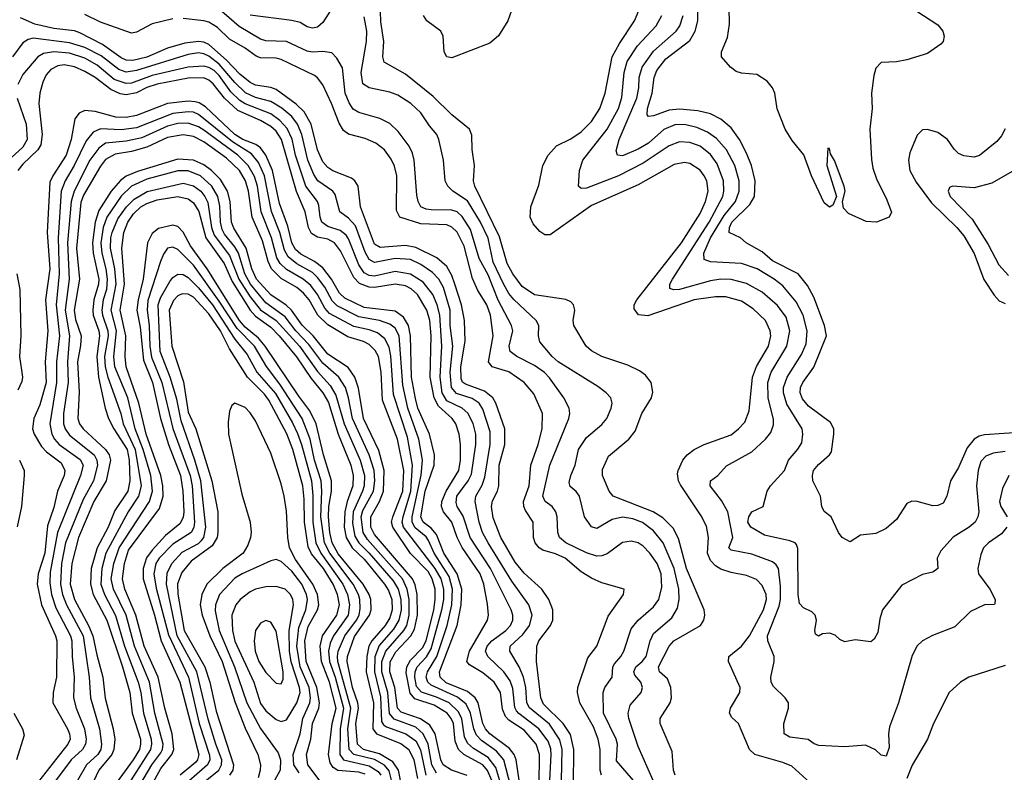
# Model space of a CAD drawing. Header units: inches. Extents: x 990535 to 1117859, y 769386 to 892122.
# Tile 343 of 656: x 1072178 to 1075987, y 793021 to 795934. Entities that reach past the tile are written whole.
import ezdxf

# ---------------------------------------------------------------- set-up
doc = ezdxf.new("R2010")
doc.units = ezdxf.units.IN
doc.header["$MEASUREMENT"] = 0
doc.layers.add('B0779', color=7, linetype='Continuous')

msp = doc.modelspace()

# ---------------------------------------------------------------- linework, layer by layer
at = {"layer": 'B0779', "color": 5}
for points, elevation in [([(1073392.2, 795987.8), (1073350, 795922.7), (1073330, 795905.1), (1073310, 795901.4), (1073290, 795906.7), (1073262.7, 795922.7), (1073231.1, 795931.1), (1073070, 795951.4)], 2840), ([(1072770, 795937.5), (1072690, 795917.2), (1072630, 795885.2), (1072610, 795881.3), (1072490, 795924), (1072430, 795954.3)], 2880), ([(1074569.6, 792970), (1074486.1, 793066.1), (1074489.9, 793130), (1074485.2, 793150), (1074435.9, 793250), (1074435.3, 793330), (1074441.6, 793350), (1074469.9, 793390), (1074473, 793430), (1074478.4, 793441.6), (1074504, 793470), (1074515.4, 793490), (1074543.3, 793576.7), (1074569.9, 793610), (1074630, 793661.8), (1074649.9, 793690.1), (1074662.3, 793737.7), (1074659.9, 793790), (1074643.8, 793830), (1074616, 793870), (1074590, 793896.6), (1074570, 793909.9), (1074543.5, 793916.5), (1074510, 793910.6), (1074450, 793867.1), (1074430, 793858.8), (1074410, 793858.1), (1074370, 793870.3), (1074290, 793910), (1074266.3, 793930), (1074259.1, 793950), (1074257.4, 794010), (1074252.2, 794030), (1074237.5, 794050), (1074210.6, 794070), (1074202, 794090), (1074228.7, 794210), (1074301.9, 794390), (1074306.1, 794410), (1074304.1, 794430), (1074283.2, 794470), (1074228, 794548), (1074208.5, 794568.5), (1074170, 794595.9), (1074101, 794630), (1074075.7, 794650), (1074071.9, 794670), (1074085, 794730), (1074079.9, 794750), (1074028.7, 794848.7), (1073990, 794946.3), (1073955.4, 795010), (1073921.5, 795121.5), (1073890, 795171.9), (1073870, 795189.9), (1073850, 795196.3), (1073770, 795197.9), (1073750, 795200.5), (1073729.9, 795210), (1073719.1, 795230), (1073714.8, 795254.8), (1073704.4, 795390), (1073697.5, 795417.5), (1073684.5, 795444.5), (1073641.7, 795501.7), (1073610, 795531.6), (1073571.4, 795551.4), (1073490, 795574.9), (1073468.1, 795588.1), (1073451.8, 795611.8), (1073437.4, 795650), (1073427.1, 795747.1), (1073404.7, 795784.7), (1073385.1, 795805.1), (1073351.1, 795811.1), (1073310, 795808.1), (1073290, 795811.6), (1073210, 795849.5), (1073130, 795851.9), (1073110, 795859), (1073026.9, 795906.9), (1072950, 795974.6)], 2860), ([(1074628.4, 792990), (1074570, 793121.7), (1074534.3, 793230), (1074531.4, 793250), (1074539.2, 793280.8), (1074581.8, 793330), (1074587.8, 793350), (1074581.4, 793370), (1074557.4, 793397.4), (1074553.7, 793410), (1074561.2, 793430), (1074586, 793450), (1074601.1, 793470), (1074616.4, 793530), (1074630, 793558.8), (1074700.3, 793619.7), (1074723.2, 793656.8), (1074728.8, 793690), (1074727.8, 793730), (1074710, 793809.8), (1074667.7, 793910), (1074630, 793955.6), (1074587.8, 793987.8), (1074550, 794002.5), (1074510, 794009.2), (1074470, 793999.2), (1074410, 793964.6), (1074390, 793970.9), (1074363.4, 794010), (1074343.4, 794090), (1074330, 794108.2), (1074307.3, 794127.3), (1074303.4, 794143.4), (1074309.4, 794170), (1074327, 794210), (1074339.2, 794270), (1074370, 794317.7), (1074430, 794367.2), (1074449.1, 794390), (1074466.5, 794430), (1074469.8, 794450), (1074464.2, 794470), (1074447.2, 794490), (1074414.5, 794514.5), (1074260.5, 794610), (1074237.6, 794630), (1074190, 794687.1), (1074185.2, 794710), (1074186.8, 794750), (1074176.1, 794770), (1074090, 794850.7), (1074070, 794874.5), (1074050, 794911.4), (1074010, 794995.9), (1073990, 795088.9), (1073960.4, 795150), (1073910, 795232.8), (1073854, 795270), (1073833.8, 795290), (1073823.6, 795310), (1073816.8, 795390), (1073799.8, 795470), (1073792.2, 795490), (1073763.3, 795523.3), (1073730, 795573.8), (1073691.5, 795610), (1073641.3, 795641.3), (1073610, 795653.9), (1073529.5, 795669.5), (1073505.8, 795685.8), (1073498.8, 795730), (1073519.1, 795850), (1073520.9, 795890), (1073510, 795945)], 2840), ([(1074714.2, 793010), (1074707.6, 793030), (1074702, 793102), (1074655.8, 793210), (1074655, 793230), (1074693.8, 793290), (1074699.1, 793310), (1074697.1, 793350), (1074683.8, 793383.8), (1074653, 793410), (1074649.5, 793430), (1074690.5, 793509.5), (1074708.8, 793530), (1074811.4, 793590), (1074824.9, 793610), (1074828.5, 793630), (1074825.4, 793650), (1074757.9, 793810), (1074726.6, 793926.6), (1074705.6, 793965.6), (1074666.3, 794006.3), (1074628.2, 794030), (1074473.5, 794090), (1074458, 794110), (1074432.2, 794170), (1074433, 794193), (1074455.6, 794244.4), (1074534, 794310), (1074558.5, 794341.5), (1074585, 794410), (1074621.5, 794470), (1074627.1, 794492.9), (1074620.9, 794530), (1074598.5, 794558.5), (1074575.5, 794575.5), (1074530, 794597.1), (1074430, 794630.4), (1074390, 794652.8), (1074369.9, 794669.9), (1074321, 794750), (1074318.4, 794770), (1074325, 794810), (1074320.8, 794830), (1074310, 794841.4), (1074290, 794851.2), (1074170, 794868.7), (1074121.8, 794901.8), (1074085.4, 794950), (1074063.9, 794990), (1074033.6, 795093.6), (1073938.7, 795290), (1073933.7, 795310), (1073937.8, 795370), (1073928.6, 795431.4), (1073926.9, 795486.9), (1073918.4, 795510), (1073850, 795565.6), (1073777.1, 795637.1), (1073670, 795722.8), (1073588.3, 795770), (1073582.6, 795790), (1073586.5, 795850), (1073574.3, 795925.7), (1073573.5, 795966.5)], 2820), ([(1074080.8, 795970), (1074066, 795930), (1074030, 795871.4), (1073996.9, 795843.1), (1073850, 795785.9), (1073830.6, 795790.6), (1073819.8, 795810), (1073816.5, 795870), (1073807.6, 795890), (1073752.9, 795930), (1073740.2, 795950)], 2780), ([(1075250, 792968.5), (1075164.7, 793044.7), (1075130, 793059.9), (1075022.2, 793090), (1075001.5, 793110), (1074958.2, 793210), (1074933.4, 793233.4), (1074923.7, 793250), (1074927.5, 793270), (1074964, 793330), (1074965.6, 793350), (1074919.9, 793450), (1074921.3, 793470), (1074970, 793509.2), (1075001.7, 793550), (1075055.2, 793650), (1075066.8, 793690), (1075065, 793710), (1075050, 793745), (1075027.7, 793767.7), (1074990, 793783.1), (1074930, 793794.8), (1074890, 793808), (1074870, 793820.5), (1074850, 793841.3), (1074838.9, 793870), (1074842.1, 793930), (1074834.4, 793974.4), (1074813.9, 794013.9), (1074734.5, 794134.5), (1074726.6, 794150), (1074723, 794177), (1074724.8, 794190), (1074743.6, 794230), (1074760.6, 794250), (1074787.4, 794270), (1074826, 794290), (1074930, 794327.8), (1074958.6, 794350), (1074983, 794377), (1075000.3, 794419.7), (1075013.3, 794550), (1075028.2, 794591.8), (1075074.2, 794670), (1075083.7, 794710), (1075081.7, 794730), (1075062.5, 794770), (1075015.2, 794815.2), (1074970, 794844.3), (1074910, 794861.5), (1074870, 794862), (1074786.5, 794850), (1074608.4, 794788.4), (1074571.7, 794791.7), (1074555.4, 794815.4), (1074555.3, 794830), (1074565.9, 794850), (1074738.5, 795070), (1074810, 795183.8), (1074831.2, 795230), (1074841.3, 795270), (1074835.7, 795310), (1074826.4, 795330), (1074810, 795351.9), (1074770, 795377.9), (1074750, 795381.1), (1074710, 795373.8), (1074570, 795295.2), (1074390, 795215.3), (1074230, 795101.5), (1074210, 795100.8), (1074190, 795113.6), (1074163.9, 795143.9), (1074152.2, 795170), (1074154.9, 795210), (1074186.7, 795293.3), (1074201.5, 795370), (1074221.9, 795410), (1074254.9, 795445.1), (1074310, 795472.2), (1074350, 795499.3), (1074390, 795539.8), (1074421.8, 795590), (1074443, 795650), (1074469.9, 795790), (1074497.8, 795842.2), (1074556.2, 795930), (1074573.2, 795970)], 2780), ([(1075996.8, 793970), (1075975.4, 793944.6), (1075926.3, 793910), (1075906.5, 793890), (1075895.6, 793864.4), (1075884, 793810), (1075886.5, 793790), (1075930.8, 793730), (1075951.7, 793690), (1075950, 793674), (1075948.8, 793671.2), (1075910, 793669.8), (1075856.2, 793643.8), (1075796, 793584), (1075708.5, 793551.5), (1075670.2, 793529.8), (1075649.5, 793510.5), (1075630, 793474), (1075577.6, 793290), (1075543.1, 793196.9), (1075539.5, 793170), (1075542, 793118), (1075530, 793083.7), (1075510, 793088.2), (1075488, 793108), (1075450, 793126.2), (1075370, 793119.9), (1075270, 793125.7), (1075251.9, 793131.9), (1075228, 793148), (1075157, 793157), (1075135.6, 793170), (1075134, 793210), (1075152.4, 793270), (1075151.9, 793290), (1075139.7, 793310), (1075093.7, 793353.7), (1075084.9, 793370), (1075083.8, 793390), (1075097, 793450), (1075096.1, 793470), (1075071.8, 793530), (1075070.6, 793550), (1075116, 793664), (1075121.5, 793690), (1075121.7, 793741.7), (1075113.5, 793810), (1075104.6, 793824.6), (1075090, 793835.8), (1075010, 793865), (1074930, 793881.4), (1074920.9, 793890), (1074936.5, 793930), (1074917.7, 794030), (1074893.4, 794073.4), (1074849.2, 794130), (1074849.8, 794150), (1074879.1, 794170), (1074912.5, 794207.5), (1075010, 794261.6), (1075062.8, 794310), (1075083.2, 794336.8), (1075093.6, 794366.4), (1075093.8, 794386.2), (1075073.8, 794470), (1075072.6, 794530), (1075085, 794570), (1075145.7, 794670), (1075156.7, 794730), (1075142.8, 794782.8), (1075110, 794828.4), (1075050, 794879.5), (1074990, 794912.8), (1074930, 794928.7), (1074890, 794930.2), (1074850, 794923.7), (1074730, 794889.6), (1074708.2, 794888.2), (1074693.3, 794893.3), (1074693.1, 794910), (1074703.5, 794930), (1074844.8, 795150), (1074897.5, 795250), (1074901.7, 795270), (1074900.2, 795310), (1074875.6, 795375.6), (1074850, 795412.3), (1074810, 795443.9), (1074770, 795458.8), (1074730, 795461.5), (1074690, 795446.2), (1074590, 795378.7), (1074494.6, 795330), (1074370, 795282.1), (1074350, 795280.3), (1074339.2, 795290), (1074343.7, 795350), (1074356.1, 795390), (1074450, 795509.6), (1074493.9, 795590), (1074506.9, 795633.1), (1074516.3, 795730), (1074527.7, 795772.3), (1074567.5, 795832.5), (1074639.9, 795910), (1074662.5, 795950)], 2760), ([(1075990, 794262.7), (1075944.1, 794255.9), (1075914.9, 794245.1), (1075895.8, 794224.2), (1075885.2, 794190), (1075879.5, 794130), (1075887.9, 794030), (1075884.8, 794010), (1075873.8, 793990), (1075851.5, 793970), (1075788.9, 793931.1), (1075741.4, 793878.6), (1075726.7, 793850), (1075730, 793809.6), (1075710, 793795.8), (1075670, 793787.1), (1075590, 793745.4), (1075516.2, 793650), (1075505.2, 793614.8), (1075497.1, 793562.9), (1075483.6, 793536.4), (1075470, 793525.8), (1075410, 793533.6), (1075370, 793526.3), (1075350, 793535.6), (1075332.4, 793552.4), (1075310, 793560.4), (1075283.2, 793556.8), (1075268.3, 793548.3), (1075256.2, 793556.2), (1075254, 793570), (1075259.8, 793610), (1075255.7, 793630), (1075242.5, 793642.5), (1075210, 793658), (1075194.7, 793674.7), (1075189.9, 793709.9), (1075187.7, 793887.7), (1075183.2, 793903.2), (1075178.3, 793910), (1075157.3, 793917.3), (1075059.4, 793939.4), (1075006.3, 793970), (1074994.5, 793990), (1074998.7, 794010), (1075010, 794029), (1075053.5, 794050), (1075069.8, 794110), (1075082, 794130), (1075136.8, 794190), (1075152, 794230), (1075188.3, 794271.7), (1075203.1, 794296.9), (1075207.9, 794330), (1075204.7, 794350), (1075145.9, 794445.9), (1075132.1, 794490), (1075133.1, 794510), (1075146.8, 794550), (1075202.4, 794637.6), (1075220.5, 794679.5), (1075224.2, 794730), (1075208.5, 794790), (1075182.1, 794842.1), (1075130, 794903.4), (1075097.2, 794930), (1075030.6, 794970), (1074970, 794990.3), (1074850, 794996.2), (1074825.3, 795005.3), (1074824.7, 795030), (1074850.6, 795090), (1074903.3, 795176.7), (1074947.2, 795230), (1074961.8, 795270), (1074961.6, 795310), (1074944.8, 795370), (1074912.2, 795430), (1074873.7, 795473.7), (1074838.9, 795498.9), (1074797.2, 795517.2), (1074750, 795528.1), (1074712.5, 795527.5), (1074670, 795508.5), (1074610, 795456), (1074570, 795432.9), (1074510, 795407.4), (1074489.9, 795409.9), (1074485.7, 795425.7), (1074496.8, 795470), (1074565.3, 795630), (1074572.7, 795670), (1074573.7, 795710), (1074585.7, 795750), (1074630, 795812.2), (1074717.6, 795890), (1074731.5, 795910), (1074744.6, 795950)], 2740), ([(1076062.8, 794337.2), (1075910, 794326.9), (1075890, 794322.4), (1075869.7, 794310.3), (1075842.7, 794277.3), (1075810, 794201.3), (1075778.8, 794150), (1075764.2, 794090), (1075750, 794063.5), (1075730, 794053.5), (1075710, 794052.4), (1075650, 794069.7), (1075629.3, 794070.7), (1075610, 794061.7), (1075570, 793999.2), (1075530, 793964.4), (1075490, 793945), (1075430, 793939.1), (1075390, 793913.3), (1075359.8, 793930), (1075345, 793950), (1075317.6, 794010), (1075290, 794031.2), (1075281, 794050), (1075276.2, 794090), (1075246.2, 794150), (1075244.4, 794170), (1075249.2, 794190), (1075267.5, 794212.5), (1075310.6, 794249.4), (1075318.1, 794261.9), (1075327.6, 794330), (1075326.9, 794350), (1075314.9, 794374.9), (1075230, 794437.7), (1075206.6, 794466.6), (1075197.7, 794490), (1075198.7, 794510), (1075207, 794530), (1075250.2, 794589.8), (1075299, 794710), (1075291, 794750), (1075250, 794860.2), (1075225.7, 794905.7), (1075189.9, 794950), (1075090, 795001.3), (1075050, 795034.9), (1074987.7, 795070), (1074966.2, 795090), (1074922, 795110), (1074923.4, 795130), (1074932.8, 795150), (1075001.9, 795218.1), (1075020.1, 795250), (1075023.6, 795310), (1075008.8, 795370), (1074990, 795417), (1074962.8, 795470), (1074930, 795514.7), (1074890, 795548.5), (1074850, 795569.1), (1074801.6, 795581.6), (1074730, 795587.7), (1074690, 795583.6), (1074630, 795562.1), (1074610, 795558.7), (1074605.4, 795565.4), (1074606.5, 795590), (1074624.8, 795650), (1074632.3, 795710), (1074642.8, 795737.2), (1074677.5, 795782.5), (1074770, 795852.9), (1074790.8, 795889.2), (1074800.8, 795930), (1074801.5, 795970)], 2720), ([(1075644.4, 795970), (1075730, 795914.4), (1075748.8, 795890), (1075753.7, 795870), (1075750.4, 795850), (1075741.3, 795838.7), (1075690, 795803.5), (1075610, 795778), (1075570, 795771), (1075510, 795768.4), (1075490, 795746.3), (1075481.8, 795718.2), (1075472.5, 795650), (1075475.2, 795590), (1075467.1, 795510), (1075473.2, 795393.2), (1075478.8, 795358.8), (1075493.6, 795313.6), (1075530, 795243.8), (1075550.5, 795189.5), (1075542, 795170), (1075492, 795150), (1075452.9, 795152.9), (1075384.1, 795184.1), (1075364.8, 795204.8), (1075361.2, 795230), (1075371.8, 795270), (1075367.6, 795290), (1075330, 795389.3), (1075314.3, 795414.3), (1075310, 795435.3), (1075303.6, 795436.4), (1075300.2, 795370), (1075337.3, 795250), (1075324, 795216), (1075310, 795208.7), (1075290, 795224.5), (1075241.4, 795330), (1075211.2, 795411.2), (1075166.6, 795466.6), (1075139.7, 795510), (1075108.7, 795588.7), (1075098.6, 795650), (1075090.7, 795670.7), (1075070, 795696.2), (1075030, 795721.8), (1074970, 795726.9), (1074950, 795732.9), (1074927.2, 795750), (1074892.6, 795790), (1074892.5, 795810), (1074915.4, 795864.6), (1074923.8, 795916.2), (1074921.9, 795981.9)], 2680), ([(1074320.6, 792970), (1074321.8, 793110), (1074308.3, 793168.3), (1074280.7, 793210), (1074204.8, 793284.8), (1074194.1, 793310), (1074177.7, 793450), (1074178.2, 793510), (1074186.5, 793530), (1074231.2, 793590), (1074239.7, 793610), (1074240.6, 793650), (1074224.8, 793690), (1074198.1, 793730), (1074130, 793791.6), (1074094.9, 793834.9), (1074039.1, 793930), (1074010, 794006.6), (1074002.9, 794050), (1074007.4, 794072.6), (1074026.9, 794110), (1074031.9, 794130), (1074033, 794210), (1074054.9, 794290), (1074054.9, 794350), (1074020.3, 794450), (1074008.5, 794470), (1073976.4, 794496.4), (1073902.9, 794522.9), (1073891.3, 794531.3), (1073885.3, 794545.3), (1073884.4, 794590), (1073901.8, 794690), (1073898.3, 794770), (1073886.4, 794830), (1073861.7, 794910), (1073850, 794943.6), (1073830, 794979), (1073792.1, 795012.1), (1073710, 795052.7), (1073670, 795059.5), (1073572.8, 795052.8), (1073550, 795065.6), (1073495.7, 795210), (1073486.8, 795290), (1073474.7, 795310), (1073461.1, 795321.1), (1073389.2, 795349.2), (1073370, 795362.1), (1073350, 795384.1), (1073330.2, 795430.2), (1073305.2, 795530), (1073277.8, 795577.8), (1073247.5, 795607.5), (1073170, 795663.3), (1073150, 795671.7), (1073090, 795680.9), (1073070, 795690.8), (1073030, 795722.8), (1072977.4, 795777.4), (1072910, 795837.7), (1072890, 795846.5), (1072870, 795848.9), (1072816.8, 795843.2), (1072750, 795823.3), (1072670, 795788.8), (1072615.3, 795775.3), (1072590, 795776.7), (1072570, 795785.9), (1072497.9, 795837.9), (1072410, 795883.3), (1072390, 795891.3), (1072310, 795900), (1072236.5, 795916.5), (1072180.7, 795940.7)], 2920), ([(1074428.6, 793010), (1074423.2, 793030), (1074423.5, 793110), (1074415.9, 793150), (1074398.1, 793198.1), (1074344.7, 793290), (1074335.6, 793330), (1074337.1, 793350), (1074375.6, 793464.4), (1074410.5, 793510), (1074454.5, 793625.5), (1074513.6, 793710), (1074516, 793730), (1074430, 793755.2), (1074390, 793772.5), (1074350, 793797.6), (1074287.7, 793850), (1074250, 793866.9), (1074201.3, 793881.3), (1074187.2, 793890), (1074171.7, 793910), (1074165, 793930), (1074163.8, 793990), (1074134.5, 794034.5), (1074127.7, 794050), (1074127.2, 794070), (1074149.1, 794130), (1074155.1, 794210), (1074184.1, 794290), (1074199.6, 794350), (1074200.6, 794410), (1074166.2, 794486.2), (1074129.4, 794530), (1074070, 794571.6), (1074005.4, 794590), (1073991.4, 794610), (1074009, 794710), (1073998.6, 794790), (1073984.6, 794830), (1073950, 794885.5), (1073930, 794931.7), (1073896.9, 795056.9), (1073870, 795111.2), (1073850, 795131.2), (1073830, 795139.5), (1073730, 795144.4), (1073647.9, 795170), (1073635.3, 795195.3), (1073636.6, 795330), (1073627.6, 795367.6), (1073614.7, 795394.7), (1073589.6, 795429.6), (1073555.9, 795455.9), (1073514.1, 795474.1), (1073450.3, 795490.3), (1073430, 795504.6), (1073413.2, 795533.2), (1073384.6, 795610), (1073350, 795681.3), (1073330, 795709.3), (1073317.8, 795717.8), (1073190, 795779.4), (1073170, 795784.7), (1073110, 795786.4), (1073092.7, 795792.7), (1073050, 795824.2), (1072990, 795858.4), (1072943.4, 795903.4), (1072910, 795923.6), (1072890, 795929.5), (1072810, 795938.6)], 2880), ([(1074274, 792990), (1074276.9, 793110), (1074267.6, 793147.6), (1074227.8, 793207.8), (1074150, 793270.4), (1074140.1, 793290), (1074136, 793350), (1074127.4, 793390), (1074110, 793429.9), (1074074.6, 793490), (1074074.7, 793510), (1074124.6, 793555.4), (1074150.3, 793590), (1074160.3, 793630), (1074147.4, 793670), (1074081.1, 793761.1), (1073989.7, 793910), (1073968.5, 793950), (1073954.7, 793990), (1073939.9, 794070), (1073942.7, 794090), (1073966.8, 794133.2), (1073976.7, 794163.3), (1073997.4, 794290), (1073998.4, 794338.4), (1073970, 794426.2), (1073955, 794450), (1073927.7, 794467.7), (1073867.4, 794487.4), (1073848, 794510), (1073843.3, 794570), (1073854.1, 794670), (1073843.6, 794750), (1073843.4, 794810), (1073817.3, 794897.3), (1073798.9, 794930), (1073775, 794955), (1073730, 794986.1), (1073690, 795005.4), (1073630, 795009.5), (1073550, 794993.9), (1073530, 795005.8), (1073513.9, 795033.9), (1073476.3, 795136.3), (1073450, 795165.7), (1073416.3, 795190), (1073397.8, 795257.8), (1073388.7, 795270), (1073330.9, 795310.9), (1073315.1, 795335.1), (1073293.1, 795390), (1073269.3, 795490), (1073252.9, 795530), (1073230, 795559.8), (1073191.9, 795591.9), (1073150, 795617.1), (1073090, 795632.4), (1073051.2, 795651.2), (1073010, 795690.5), (1072950, 795762.3), (1072910, 795792.9), (1072890, 795801.7), (1072870, 795805), (1072830, 795799.1), (1072630, 795736.6), (1072590, 795731.1), (1072561.1, 795741.1), (1072493.5, 795793.5), (1072430, 795826.8), (1072370, 795844.6), (1072230, 795861.7), (1072210, 795856.8), (1072190, 795844.3), (1072149.6, 795790.4)], 2940), ([(1074228.2, 792990), (1074234, 793090), (1074232.4, 793112.4), (1074222.5, 793142.5), (1074186.8, 793190), (1074108.9, 793248.9), (1074100, 793260), (1074092.7, 793272.7), (1074085.8, 793345.8), (1074075.8, 793375.8), (1074050.6, 793410.6), (1073988.8, 793470), (1073980.4, 793490), (1073986.7, 793510), (1074003.8, 793530), (1074057.9, 793570), (1074077.1, 793590), (1074085.3, 793610), (1074085, 793630), (1074079, 793650), (1073999.3, 793810), (1073920.5, 793930), (1073892.9, 794012.9), (1073869.9, 794050), (1073865.9, 794065.9), (1073869.1, 794090), (1073913.3, 794150), (1073925.4, 794174.6), (1073942, 794290), (1073942.6, 794330), (1073931.5, 794371.5), (1073911.6, 794411.6), (1073890, 794430), (1073830, 794459.3), (1073811.9, 794490), (1073804.1, 794550), (1073810.4, 794670), (1073802.8, 794790), (1073793.5, 794830), (1073776, 794870), (1073738.2, 794918.2), (1073689.3, 794949.3), (1073630, 794958.8), (1073550, 794942), (1073530, 794943.3), (1073510, 794954), (1073490, 794984.9), (1073450, 795085.2), (1073440.2, 795100.2), (1073417.7, 795117.7), (1073370, 795133.3), (1073346.1, 795150), (1073339.6, 795170), (1073335.3, 795215.3), (1073329.6, 795230), (1073284.3, 795290), (1073245, 795410), (1073231.3, 795471.3), (1073212.6, 795512.6), (1073184.3, 795544.3), (1073150, 795569.5), (1073050, 795607.8), (1073030, 795620.6), (1072994.8, 795654.8), (1072950, 795717.5), (1072930, 795736.9), (1072910, 795748.8), (1072890, 795754.1), (1072830, 795750.7), (1072690, 795717.8), (1072610, 795687.8), (1072590, 795686.4), (1072542.7, 795702.7), (1072477.6, 795757.6), (1072430, 795784.4), (1072370, 795804.6), (1072310, 795809.4), (1072270, 795802.7), (1072248.5, 795790), (1072190, 795721.2), (1072170, 795683)], 2960), ([(1074188, 792970), (1074188.5, 793090), (1074176.1, 793130), (1074130, 793184.2), (1074070, 793223), (1074056.9, 793236.9), (1074046, 793266), (1074038.2, 793330), (1074013.9, 793370), (1073970, 793406.1), (1073917.4, 793437.4), (1073908, 793450), (1073918, 793490), (1073987.2, 793610), (1073991.1, 793630), (1073988.1, 793671.9), (1073973.6, 793750), (1073958.8, 793790), (1073890, 793891.5), (1073870.6, 793930), (1073849.2, 793989.2), (1073817.8, 794030), (1073809.5, 794050), (1073811.4, 794070), (1073827.3, 794110), (1073877.2, 794190), (1073883.5, 794230), (1073883.1, 794290), (1073878, 794330), (1073864.5, 794370), (1073850.3, 794390), (1073798.2, 794438.2), (1073781.7, 794470), (1073766.1, 794550), (1073769.5, 794710.5), (1073764.7, 794770), (1073753.5, 794810), (1073716.5, 794870), (1073692, 794892), (1073670, 794903.4), (1073630, 794910.7), (1073550, 794897.9), (1073530, 794898.5), (1073493, 794913), (1073470, 794935.6), (1073418.8, 795038.8), (1073396, 795070), (1073370, 795083.9), (1073330, 795091.9), (1073306.9, 795106.9), (1073295.5, 795130), (1073282.1, 795190), (1073248.4, 795268.4), (1073190.4, 795470), (1073170, 795502.6), (1073150, 795520.9), (1073110, 795543.3), (1073021.8, 795581.8), (1072970, 795630), (1072926.1, 795686.1), (1072910, 795700.1), (1072890, 795708.4), (1072830, 795707.1), (1072710, 795683.9), (1072670, 795671), (1072630, 795651.3), (1072590, 795642.9), (1072566.7, 795646.7), (1072530, 795663.4), (1072470, 795709.9), (1072430, 795733), (1072390, 795751), (1072350, 795759.4), (1072324.9, 795755.1), (1072298.8, 795741.2), (1072280.2, 795719.8), (1072267.6, 795692.4), (1072255.8, 795650), (1072251.3, 795610), (1072265.4, 795490), (1072260.1, 795450), (1072248.6, 795430), (1072190, 795375.3), (1072170.9, 795350)], 2980), ([(1072167.6, 795630), (1072203.2, 795530), (1072207.2, 795470), (1072190, 795441), (1072100.3, 795359.7)], 2960), ([(1074109.5, 792990.5), (1074098.7, 793070), (1074091.2, 793090), (1074073, 793113), (1073997.1, 793170), (1073979.8, 793190), (1073970.1, 793210.1), (1073951.8, 793290), (1073939.7, 793310), (1073910, 793334.5), (1073827.7, 793367.7), (1073805.1, 793390), (1073802.5, 793410), (1073870.6, 793590), (1073885.1, 793670), (1073888.1, 793730), (1073869.8, 793790), (1073818.4, 793870), (1073790, 793941.4), (1073770, 793966.1), (1073738.4, 793990), (1073730.2, 794010), (1073746.4, 794110), (1073780.9, 794210), (1073782.4, 794250), (1073763.7, 794330), (1073718.4, 794430), (1073708.4, 794468.4), (1073693.7, 794550), (1073689.4, 794710), (1073681.4, 794750), (1073662.6, 794782.6), (1073630, 794806.4), (1073510, 794819.8), (1073436.2, 794856.2), (1073415.6, 794875.6), (1073384.4, 794930), (1073350, 794973.9), (1073318.6, 794998.6), (1073265.9, 795025.9), (1073244.9, 795044.9), (1073231.2, 795070), (1073215.3, 795135.3), (1073182.6, 795222.6), (1073155.9, 795350), (1073130, 795409.5), (1073110, 795438.1), (1073091, 795451), (1073041.1, 795470), (1073010, 795489.6), (1072896.7, 795596.7), (1072872.2, 795612.2), (1072856.5, 795616.5), (1072830, 795618.4), (1072750, 795609.1), (1072630, 795563.2), (1072590, 795555.5), (1072550, 795557.2), (1072470, 795578.9), (1072430, 795582.3), (1072408, 795572), (1072391.7, 795550), (1072376.8, 795470), (1072358.2, 795410), (1072306.2, 795330), (1072294.8, 795305.2), (1072284.4, 795110), (1072294.2, 794970), (1072278.2, 794850), (1072287.2, 794730), (1072276.6, 794610), (1072280.4, 794530), (1072256.2, 794443.8), (1072232.5, 794390), (1072227.3, 794350), (1072233.7, 794330), (1072262.7, 794282.7), (1072282.1, 794262.1), (1072338.7, 794218.7), (1072352.3, 794190), (1072350.1, 794170), (1072324.1, 794110), (1072310, 794046.2), (1072285.3, 793974.7), (1072275.7, 793870), (1072248.7, 793790), (1072245.2, 793750), (1072261.8, 793670), (1072316.1, 793550), (1072321.2, 793530), (1072319.7, 793390), (1072306.9, 793330), (1072306.3, 793290), (1072362.8, 793190), (1072371.1, 793170), (1072373, 793150), (1072364.1, 793130), (1072222.6, 792950)], 3020), ([(1074086.7, 792930), (1074050.9, 793070), (1074022.7, 793102.7), (1073964.2, 793144.2), (1073944.8, 793164.8), (1073934.3, 793190), (1073921.7, 793250), (1073905, 793285), (1073871.9, 793311.9), (1073770, 793358.4), (1073756.6, 793370), (1073750.7, 793390), (1073755, 793410), (1073791.3, 793470), (1073830.9, 793589.1), (1073849.1, 793670), (1073852.2, 793730), (1073838.7, 793778.7), (1073781.3, 793870), (1073759.1, 793919.1), (1073750, 793932.5), (1073707.3, 793967.3), (1073695.9, 793990), (1073696, 794010), (1073731.5, 794171.5), (1073736.5, 794230), (1073722.2, 794310), (1073680, 794430), (1073659.9, 794519.9), (1073646, 794710), (1073630, 794740.3), (1073610, 794755.9), (1073569.6, 794769.6), (1073490, 794784.2), (1073406.2, 794826.2), (1073386.3, 794846.3), (1073358.3, 794898.3), (1073330, 794936.6), (1073310, 794955), (1073249.4, 794989.4), (1073216.6, 795016.6), (1073202, 795042), (1073183.6, 795110), (1073151.7, 795191.7), (1073125.2, 795330), (1073101.5, 795381.5), (1073074.9, 795414.9), (1073001.1, 795461.1), (1072870, 795566.7), (1072850, 795575.4), (1072830, 795577.8), (1072770, 795570.2), (1072630, 795515.7), (1072570, 795507.6), (1072490, 795510.9), (1072461.5, 795498.5), (1072435.4, 795464.6), (1072389.1, 795370), (1072353.9, 795310), (1072338.7, 795270), (1072326.2, 795090), (1072330.4, 794950), (1072318.6, 794830), (1072332, 794710), (1072319.6, 794610), (1072319.6, 794530), (1072294.2, 794370), (1072302, 794330), (1072312.5, 794310), (1072330.9, 794290), (1072411.6, 794231.6), (1072422.9, 794210), (1072413.2, 794170), (1072324, 793950), (1072295.8, 793795.8), (1072294.2, 793754.2), (1072300.6, 793710), (1072317.8, 793657.8), (1072373.9, 793550), (1072379.6, 793530), (1072380.2, 793470), (1072388.4, 793390), (1072385.4, 793310), (1072395.7, 793270), (1072427.9, 793190), (1072435, 793150), (1072432.1, 793130), (1072420.6, 793110), (1072377.2, 793070), (1072297.4, 792962.6)], 3040), ([(1074046.3, 792950), (1074020.2, 793040.2), (1073990, 793079.2), (1073933.8, 793113.8), (1073910, 793134.1), (1073899, 793159), (1073888.7, 793228.8), (1073876, 793256), (1073838.9, 793290), (1073790, 793312.7), (1073732.1, 793332.1), (1073713.4, 793353.4), (1073706.4, 793390), (1073707.5, 793410), (1073716, 793430), (1073752, 793468), (1073770, 793499.9), (1073811.5, 793650), (1073818.2, 793690), (1073818.5, 793730), (1073808.1, 793770), (1073785.5, 793810), (1073662.1, 793970), (1073657.7, 793990), (1073661.2, 794010), (1073691.2, 794110), (1073697.9, 794210), (1073677.8, 794317.8), (1073624, 794484), (1073613.4, 794633.4), (1073607.1, 794667.1), (1073590, 794699.2), (1073561.7, 794721.7), (1073530, 794733.9), (1073470, 794746.2), (1073376.8, 794796.8), (1073357.7, 794817.7), (1073330.4, 794870.4), (1073304.7, 794904.7), (1073274, 794930), (1073210, 794967), (1073185.8, 794990), (1073172.5, 795012.5), (1073151.5, 795090), (1073112, 795190), (1073097.6, 795290), (1073086.4, 795326.4), (1073062.2, 795370), (1073021.1, 795410), (1072890, 795506.7), (1072870, 795519.4), (1072830, 795532.9), (1072790, 795531.8), (1072750, 795521.5), (1072650, 795476.4), (1072590, 795463.8), (1072510, 795455.4), (1072483.7, 795436.3), (1072449.5, 795390), (1072389.2, 795270.8), (1072377.2, 795230), (1072363.2, 795070), (1072369.6, 794930), (1072353.8, 794810), (1072370.2, 794710), (1072362.4, 794610), (1072365, 794530), (1072347.2, 794410), (1072346.7, 794370), (1072353.6, 794350), (1072370, 794325.5), (1072466.1, 794250), (1072476.3, 794230), (1072478.8, 794210), (1072463, 794150), (1072422.9, 794077.1), (1072355.5, 793910), (1072339.1, 793830), (1072336, 793750), (1072343.2, 793710), (1072358.3, 793670), (1072423.4, 793550), (1072446.2, 793390), (1072452.2, 793310), (1072487.2, 793190), (1072494.3, 793130), (1072491.7, 793110), (1072480.6, 793090), (1072435.7, 793050), (1072401.2, 792990)], 3060), ([(1074004.7, 792990), (1073988, 793028), (1073969.1, 793050), (1073896.3, 793090), (1073875, 793110), (1073862.6, 793142.6), (1073855.9, 793210), (1073847.4, 793230), (1073830.9, 793250.9), (1073781.4, 793281.4), (1073706, 793306), (1073687.9, 793327.9), (1073673.2, 793406.8), (1073675.5, 793430), (1073690, 793455.1), (1073736.7, 793503.3), (1073750, 793530), (1073779.5, 793650), (1073785, 793690), (1073784.5, 793730), (1073773.7, 793770), (1073758.1, 793798.1), (1073690, 793868.6), (1073621.2, 793970), (1073616.5, 793990), (1073620.8, 794010), (1073660, 794110), (1073664, 794190), (1073639.8, 794310), (1073581.7, 794461.7), (1073576.7, 794570), (1073565.7, 794630), (1073553.4, 794653.4), (1073530, 794676.8), (1073508.4, 794688.4), (1073446.9, 794706.9), (1073370, 794752.6), (1073330.9, 794790), (1073297.2, 794850), (1073275.9, 794875.9), (1073250, 794897.3), (1073190, 794932.9), (1073151.9, 794970), (1073138.7, 794998.7), (1073117.6, 795077.6), (1073077.6, 795170), (1073063.4, 795270), (1073051.2, 795310), (1073027.9, 795350), (1072978.1, 795398.1), (1072890, 795461.4), (1072850, 795482.2), (1072810, 795488.5), (1072750, 795477.5), (1072670, 795441), (1072610, 795424.2), (1072546.9, 795413.1), (1072510, 795392.2), (1072490, 795367.1), (1072424.8, 795255.2), (1072413.9, 795226.1), (1072397.8, 795050), (1072409.8, 794930), (1072388.6, 794810), (1072394.1, 794774.1), (1072415.4, 794710), (1072413.2, 794673.2), (1072401, 794610), (1072407.9, 794492.1), (1072402.2, 794390), (1072408.7, 794370), (1072423.5, 794350), (1072510.4, 794270), (1072524.6, 794250), (1072528.8, 794230), (1072512, 794150), (1072464.6, 794070), (1072405.3, 793930), (1072379.4, 793830), (1072373.3, 793750), (1072389.8, 793690), (1072444.5, 793590), (1072461.4, 793550), (1072476, 793476), (1072499.9, 793390), (1072508.5, 793308.5), (1072539.9, 793190), (1072545.8, 793150), (1072541.9, 793110), (1072534.9, 793090), (1072483.7, 793030), (1072453.7, 792966.3)], 3080), ([(1075990, 795511.1), (1075975.7, 795484.3), (1075957.4, 795462.6), (1075891.4, 795408.6), (1075870, 795401.7), (1075830, 795406.8), (1075810, 795416.3), (1075792.9, 795432.9), (1075766.9, 795470), (1075730, 795497.6), (1075690, 795509), (1075670, 795507.6), (1075650, 795487.6), (1075621.9, 795418.1), (1075616.1, 795390), (1075621.8, 795350), (1075645.5, 795305.5), (1075705.2, 795225.2), (1075803.3, 795130), (1075830, 795097.9), (1075870, 795028.7), (1075908.3, 794928.3), (1075947.4, 794867.4), (1075966.4, 794846.4), (1075990, 794835.5)], 2720), ([(1073909.2, 793009.2), (1073847.9, 793030), (1073816.7, 793050), (1073806.4, 793070), (1073785, 793170), (1073764.2, 793204.2), (1073728.8, 793228.8), (1073653.9, 793253.9), (1073639.1, 793270), (1073629.6, 793350), (1073609.5, 793410), (1073611, 793449), (1073632.9, 793487.1), (1073690.5, 793549.5), (1073705, 793575), (1073716.6, 793630), (1073715.6, 793710), (1073707.4, 793747.4), (1073697.5, 793770), (1073550, 793941.3), (1073536.5, 793970), (1073536.3, 794010), (1073570.4, 794070), (1073584.7, 794110), (1073588, 794190), (1073567.4, 794267.4), (1073508.4, 794390), (1073488.4, 794508.4), (1073474.7, 794550), (1073448, 794588), (1073370, 794639.2), (1073312.7, 794710), (1073270, 794752.1), (1073229.2, 794810), (1073209.2, 794829.2), (1073148.9, 794868.9), (1073094.5, 794930), (1073075.4, 794970), (1073053.8, 795050), (1073006.5, 795126.5), (1072997.4, 795150), (1072991.9, 795230), (1072981.7, 795270), (1072955.2, 795315.2), (1072920.4, 795350), (1072890, 795371.6), (1072850.1, 795389.9), (1072790, 795394.5), (1072633.7, 795346.3), (1072590, 795327.7), (1072568.3, 795311.7), (1072532.1, 795270), (1072484.5, 795195.5), (1072469.4, 795150), (1072460.1, 795070), (1072462.1, 795030), (1072483.4, 794930), (1072482.3, 794910), (1072465, 794850), (1072460.6, 794810), (1072462.4, 794790), (1072483.6, 794730), (1072486.1, 794710), (1072475.6, 794630), (1072482.8, 794550), (1072507.9, 794430), (1072520.9, 794390), (1072541.4, 794350), (1072594.1, 794270), (1072601.6, 794230), (1072604.3, 794150), (1072596, 794110), (1072545.7, 794034.3), (1072520.2, 793970), (1072477.2, 793890), (1072453.9, 793810), (1072451.1, 793750), (1072461.7, 793710), (1072514.9, 793610), (1072575.7, 793430), (1072603.5, 793330), (1072613.1, 793250), (1072644.9, 793150), (1072645.8, 793130), (1072640.9, 793110), (1072616.6, 793070), (1072555.4, 792984.6)], 3120), ([(1076090, 795388.1), (1075938.2, 795301.8), (1075870, 795283.2), (1075786, 795290), (1075775.3, 795284.7), (1075769.2, 795270.8), (1075776.9, 795250), (1075862.1, 795162.1), (1075924.4, 795064.4), (1075965.5, 794985.5), (1076003.6, 794943.6)], 2740), ([(1073790, 793018.5), (1073772.1, 793050), (1073757.6, 793130), (1073739.2, 793170), (1073710, 793195.7), (1073627, 793227), (1073608.9, 793248.9), (1073602, 793330), (1073578.9, 793410), (1073579.4, 793450), (1073594.2, 793490), (1073664.2, 793570), (1073676, 793590), (1073684.7, 793630), (1073684.8, 793690), (1073677.4, 793730), (1073658.8, 793770), (1073522.8, 793922.8), (1073506.4, 793950), (1073498.5, 794010), (1073505.3, 794034.7), (1073546.1, 794110), (1073551.8, 794150), (1073549.1, 794189.1), (1073530, 794250), (1073464.7, 794390), (1073450.1, 794470.1), (1073437.9, 794510), (1073412.3, 794550), (1073350, 794605.1), (1073297, 794677), (1073246.2, 794730), (1073204.3, 794784.3), (1073130, 794838.8), (1073070.7, 794910), (1073049, 794950), (1073024.8, 795030), (1073010, 795055.4), (1072970, 795103.3), (1072961.4, 795121.4), (1072954.6, 795150), (1072952.5, 795212.5), (1072944.8, 795250), (1072921.7, 795290), (1072877.4, 795330), (1072830, 795348.8), (1072790, 795349.2), (1072670, 795317.3), (1072610, 795289.1), (1072570, 795250.3), (1072514.3, 795170), (1072500.5, 795130), (1072491.4, 795070), (1072495.2, 795030), (1072511.2, 794970), (1072516.6, 794930), (1072514.1, 794890), (1072501.1, 794850), (1072496, 794810), (1072498, 794790), (1072518.3, 794730), (1072519.9, 794710), (1072506, 794630), (1072508.4, 794590), (1072518.4, 794550), (1072569.2, 794410), (1072577.8, 794370), (1072623.9, 794270), (1072648.2, 794130), (1072637.3, 794090), (1072597.3, 794030), (1072511.3, 793870), (1072495, 793810), (1072492.1, 793750), (1072505.5, 793710), (1072548.7, 793628.7), (1072583.9, 793510), (1072636, 793370), (1072646.7, 793330), (1072656.7, 793250), (1072686.7, 793150), (1072687.8, 793130), (1072683.3, 793110), (1072582.6, 792950)], 3140), ([(1072629.1, 792950), (1072689.2, 793050.8), (1072723.2, 793096.8), (1072730, 793110), (1072732.4, 793130), (1072700.8, 793250), (1072679.7, 793370), (1072621.5, 793510), (1072589.4, 793630), (1072540.3, 793730), (1072532.1, 793770), (1072542.2, 793830), (1072563.2, 793890), (1072680.2, 794070), (1072692, 794110), (1072685.2, 794170), (1072655.1, 794270), (1072625.1, 794350), (1072596.8, 794470), (1072545.5, 794590), (1072542.5, 794630), (1072552.1, 794730), (1072532.1, 794810), (1072550.4, 794910), (1072545.7, 794970), (1072528.9, 795050), (1072530, 795089.6), (1072535.5, 795110), (1072556.9, 795163.1), (1072590.4, 795209.6), (1072620.3, 795239.7), (1072670.8, 795269.2), (1072810, 795301.5), (1072850, 795291.3), (1072878.4, 795270), (1072894.6, 795250), (1072906.1, 795226.1), (1072920.2, 795130), (1072930, 795099.5), (1072990, 795021.9), (1073025.9, 794930), (1073070, 794860.9), (1073110, 794811.1), (1073170, 794769.7), (1073260.3, 794670), (1073330, 794573.1), (1073378.7, 794518.7), (1073401.4, 794481.4), (1073432.8, 794370), (1073494.7, 794230), (1073511.6, 794170), (1073510, 794130), (1073504.1, 794110), (1073467.3, 794030), (1073465.3, 793985.3), (1073474.7, 793934.7), (1073489.2, 793909.2), (1073530.1, 793870.1), (1073623, 793763), (1073641.8, 793730), (1073652.3, 793690), (1073653.4, 793650), (1073645.1, 793610), (1073624.1, 793575.9), (1073568.1, 793511.9), (1073552, 793468), (1073550.3, 793410), (1073573.2, 793313.2), (1073577.9, 793217.9), (1073585, 793205), (1073596.9, 793196.9), (1073671.8, 793170), (1073710, 793142.8), (1073728.2, 793108.2), (1073748.7, 793010)], 3160), ([(1072688.2, 792970), (1072724.2, 793035.8), (1072765.8, 793090), (1072773.5, 793110), (1072768.3, 793170), (1072739.8, 793270), (1072713.1, 793390), (1072659.2, 793510), (1072627.3, 793630), (1072584, 793730), (1072575.1, 793770), (1072583.4, 793830), (1072599, 793881), (1072718.1, 794041.9), (1072732.4, 794090), (1072731.4, 794130), (1072723.9, 794170), (1072667.6, 794330), (1072638.9, 794450), (1072590, 794590), (1072586.2, 794630), (1072588.6, 794710), (1072566.2, 794810), (1072583.6, 794910), (1072573.4, 795050), (1072581, 795110), (1072596.4, 795150), (1072617.9, 795182.1), (1072646.9, 795210), (1072670, 795223.1), (1072710, 795236.6), (1072790, 795250), (1072830, 795240.7), (1072850, 795225.5), (1072871.1, 795191.1), (1072897.3, 795090), (1072968.6, 794990), (1073000.2, 794920.2), (1073069.8, 794809.8), (1073090, 794786.7), (1073150, 794743.4), (1073181.8, 794710), (1073249, 794629), (1073305, 794545), (1073351.1, 794490), (1073372.7, 794452.7), (1073409.9, 794330.1), (1073458.3, 794210), (1073468.4, 794170), (1073467, 794130), (1073444.8, 794070), (1073435.5, 794030), (1073433.7, 793970), (1073441.2, 793930), (1073463.8, 793890), (1073510, 793846.1), (1073589.7, 793750), (1073605, 793725), (1073617.1, 793690), (1073619, 793650), (1073610, 793619.4), (1073592.3, 793590), (1073539.7, 793530), (1073529.1, 793510), (1073520.2, 793470), (1073518.8, 793410), (1073546.1, 793290), (1073543.5, 793190), (1073558.2, 793170), (1073652.7, 793132.7), (1073683.8, 793110), (1073702.6, 793070), (1073717.2, 792997.2)], 3180), ([(1073655.1, 792970), (1073643.4, 793030), (1073621.5, 793061.5), (1073570, 793092.5), (1073508.1, 793110), (1073484.4, 793130), (1073478.5, 793210), (1073488.2, 793270), (1073485.7, 793290), (1073464.8, 793350), (1073445.3, 793450), (1073446, 793470), (1073473.4, 793546.6), (1073531.5, 793630), (1073537.3, 793650), (1073536.3, 793690), (1073530, 793710), (1073507.2, 793750), (1073410, 793866.5), (1073387, 793910), (1073377.9, 793950), (1073372.8, 794010), (1073374, 794050), (1073384, 794110), (1073383.9, 794150), (1073353.3, 794250), (1073324.4, 794370), (1073300.4, 794420.4), (1073257.2, 794477.2), (1073128.1, 794670), (1073101.4, 794701.4), (1073050, 794744.4), (1073028.8, 794770), (1072903.3, 794970), (1072838.4, 795058.4), (1072810, 795111.3), (1072790, 795133.3), (1072770, 795138.6), (1072714.3, 795125.7), (1072690, 795106.9), (1072672.3, 795070), (1072656.1, 794930), (1072635.9, 794850), (1072631.3, 794810), (1072644.1, 794744.1), (1072656.2, 794616.2), (1072691.4, 794530), (1072722.4, 794390), (1072753.9, 794290), (1072800.1, 794170), (1072809.3, 794110), (1072812.7, 794030), (1072810, 794007.4), (1072797.3, 793982.7), (1072742.3, 793937.7), (1072690, 793881.5), (1072668.5, 793851.5), (1072655.1, 793810), (1072655.3, 793770), (1072699.9, 793630), (1072725.7, 793530), (1072797.2, 793370), (1072870.7, 793090), (1072866.1, 793070), (1072859.2, 793060.8), (1072798.2, 793010)], 3220), ([(1073620.9, 792970), (1073606.9, 793026.9), (1073588.8, 793048.8), (1073550, 793070.5), (1073470.1, 793090.1), (1073452.3, 793110), (1073447.4, 793190), (1073459, 793270), (1073409.1, 793450), (1073407.1, 793470), (1073410, 793490.1), (1073435.8, 793550), (1073480.8, 793610), (1073490.6, 793630), (1073495, 793655), (1073493.2, 793690), (1073488, 793710), (1073467.5, 793750), (1073377, 793870), (1073356.8, 793910), (1073342.6, 794010), (1073346.9, 794110), (1073344.1, 794150), (1073318.6, 794230), (1073302, 794310), (1073270.4, 794390.4), (1073183.8, 794523.8), (1073132, 794592), (1073086.4, 794670), (1073018.8, 794738.8), (1072950, 794844.5), (1072850, 794983.5), (1072790, 795045), (1072770, 795054.1), (1072750.1, 795049.9), (1072733.7, 795026.3), (1072722.1, 794997.9), (1072673.3, 794846.7), (1072670.5, 794810), (1072679.3, 794750), (1072681.1, 794670), (1072687.8, 794627.8), (1072728.1, 794530), (1072770, 794352.5), (1072837, 794170), (1072845.2, 794130), (1072854, 793990), (1072851.2, 793968.8), (1072841.4, 793950), (1072770, 793903.9), (1072717.1, 793850), (1072703.9, 793830), (1072696.4, 793790), (1072705.4, 793734.6), (1072753.1, 793553.1), (1072830.8, 793390), (1072872.2, 793210), (1072911.9, 793088.1), (1072912.8, 793070), (1072904.9, 793050), (1072832.6, 792987.4)], 3240), ([(1072166.4, 794950), (1072177.9, 794890), (1072182.4, 794710), (1072177.1, 794630), (1072188.9, 794550), (1072186.4, 794533.6), (1072170, 794500.1)], 2980), ([(1072882.5, 792977.5), (1072947.9, 793030), (1072958.2, 793050), (1072959.3, 793070), (1072936.1, 793130), (1072907.1, 793227.1), (1072863.5, 793410), (1072786.8, 793550), (1072745.3, 793750), (1072748.3, 793791.7), (1072767, 793830), (1072806, 793874), (1072870, 793907.3), (1072881.7, 793918.3), (1072890.8, 793930), (1072898.1, 793970), (1072878.6, 794150), (1072855.6, 794230), (1072802.1, 794382.1), (1072785.5, 794465.5), (1072760.4, 794550), (1072720.9, 794650), (1072713.3, 794830), (1072722.9, 794857.1), (1072758.9, 794921.1), (1072770, 794936.2), (1072790, 794948.7), (1072810, 794947.8), (1072830, 794936.5), (1072870, 794896.5), (1072923.4, 794830), (1073010, 794697.2), (1073058.1, 794638.1), (1073095.8, 794570), (1073166.8, 794486.8), (1073233.4, 794373.4), (1073252.6, 794332.6), (1073268.4, 794290), (1073306.6, 794150), (1073312, 794092), (1073311.7, 793990), (1073323.4, 793910), (1073343.4, 793870), (1073427.7, 793750), (1073445.7, 793710), (1073453.7, 793670), (1073448.6, 793630), (1073392, 793550), (1073379, 793521), (1073372.3, 793490), (1073376.2, 793450), (1073398.9, 793390), (1073430.4, 793270), (1073417.1, 793190), (1073416.8, 793090), (1073430, 793069.5), (1073530, 793047), (1073565.1, 793025.1), (1073575.5, 793010)], 3260), ([(1073514.2, 793014.2), (1073490, 793022.3), (1073409, 793029), (1073390, 793040.3), (1073378.7, 793058.7), (1073373, 793090), (1073386.8, 793210), (1073401.7, 793270), (1073376.9, 793370), (1073345.2, 793450), (1073340.3, 793510), (1073348.7, 793550), (1073405, 793630), (1073414.4, 793670), (1073406.8, 793710), (1073390.5, 793750), (1073353.2, 793810), (1073307.3, 793867.3), (1073293.5, 793893.5), (1073279.2, 793990), (1073278.9, 794078.9), (1073273.4, 794130), (1073234.6, 794270), (1073211.7, 794331.7), (1073142, 794462), (1073125, 794485), (1073059.6, 794550), (1072990, 794659.9), (1072954.3, 794730), (1072910, 794795.8), (1072850, 794860.1), (1072830, 794871.8), (1072806.4, 794873.6), (1072790, 794864.9), (1072773, 794847), (1072756.3, 794810), (1072766.4, 794670), (1072812.1, 794532.1), (1072830, 794415.7), (1072859.8, 794350), (1072921.1, 794150), (1072943.9, 794030), (1072944.4, 793950), (1072941.2, 793930), (1072922.1, 793897.9), (1072841.3, 793838.7), (1072805.5, 793794.5), (1072788.7, 793751.3), (1072789.8, 793710.2), (1072814.5, 793570), (1072894.3, 793430), (1072913.3, 793370), (1072938.3, 793258.3), (1073004.5, 793050), (1073002.1, 793030), (1072989.2, 793010.8)], 3280), ([(1073351.5, 792971.5), (1073292.2, 793050), (1073287.2, 793090), (1073304.1, 793150), (1073310.8, 793210), (1073334.5, 793270), (1073337.8, 793290), (1073327.9, 793350), (1073285.8, 793450), (1073280.3, 793530), (1073294, 793586), (1073329.5, 793650.5), (1073334.5, 793670), (1073330.2, 793710), (1073312.5, 793750), (1073244.8, 793844.8), (1073222, 793890), (1073214.8, 793930), (1073210, 794032), (1073201.6, 794090), (1073190, 794137.8), (1073150, 794257), (1073090, 794381.4), (1073070, 794413.1), (1073050, 794432.8), (1073010, 794449.7), (1072998.6, 794441.4), (1072990, 794419), (1072984.2, 794375.8), (1072985.3, 794330), (1073037.5, 794097.5), (1073069.2, 793990), (1073073.1, 793950), (1073070.1, 793930), (1073059.8, 793900.2), (1073042.1, 793870), (1072964.2, 793810), (1072901.6, 793750), (1072882.2, 793710), (1072876.1, 793670), (1072883.2, 793630), (1072914, 793550), (1072961.3, 793450), (1073011.6, 793291.6), (1073050, 793192.5), (1073098.8, 793090), (1073108.9, 793050), (1073108.6, 793030), (1073099.8, 793000.2)], 3320), ([(1072177.1, 794230), (1072194.9, 794190), (1072195.7, 794170), (1072184.8, 794050), (1072168, 793972)], 2980), ([(1076004.7, 794170), (1075980, 794120), (1075968.7, 794070), (1075972.9, 794050), (1075998.2, 794010)], 2760), ([(1073258.9, 793018.9), (1073238.1, 793050), (1073235.4, 793090), (1073263.1, 793170), (1073273.1, 793230), (1073299.7, 793290), (1073303.3, 793310), (1073297.4, 793350), (1073263, 793430), (1073250, 793510), (1073257.8, 793582.2), (1073284.6, 793650), (1073291.5, 793690), (1073287.5, 793710), (1073269.1, 793750), (1073230, 793799.2), (1073190, 793837.7), (1073170, 793844.5), (1073150, 793839.5), (1073039, 793790), (1073010, 793772.3), (1072950.5, 793710), (1072934.7, 793670), (1072933.4, 793646.6), (1072949.6, 793570), (1073009, 793430), (1073056.5, 793290), (1073110, 793190.7), (1073177.5, 793097.5), (1073187.4, 793070), (1073185.5, 793030), (1073163.8, 792990)], 3340), ([(1075990, 793435.4), (1075850, 793389.8), (1075817.6, 793370), (1075773.7, 793330), (1075712.8, 793210), (1075690.3, 793150), (1075630, 793049.7), (1075610, 792997.2)], 2780), ([(1072154.9, 793250), (1072188.7, 793190), (1072194.7, 793165.3), (1072165.3, 793070)], 2980)]:
    msp.add_lwpolyline(points, dxfattribs=dict(at, elevation=elevation))
for points, elevation in [([(1073170, 793740.1), (1073130, 793739.7), (1073090.1, 793729.9), (1073070, 793719.3), (1073030.9, 793690), (1073013.4, 793670), (1072998.7, 793630), (1073000.8, 793570), (1073010, 793529.5), (1073084.2, 793370), (1073110, 793287.2), (1073130, 793259.6), (1073170, 793226.4), (1073190, 793218), (1073210, 793224.8), (1073250.2, 793290), (1073262.9, 793330), (1073260.6, 793350), (1073228.5, 793448.5), (1073221.2, 793490), (1073220.9, 793570), (1073237.4, 793670), (1073235, 793690), (1073225.3, 793710), (1073204.2, 793730)], 3360), ([(1073130, 793608.4), (1073110, 793599.1), (1073090.1, 793569.9), (1073084.4, 793530), (1073088.6, 793490), (1073103.1, 793450), (1073130, 793408), (1073170, 793366.7), (1073190, 793364.1), (1073197.6, 793382.4), (1073197.7, 793410), (1073170, 793568.3), (1073150, 793603.1)], 3380)]:
    msp.add_lwpolyline(points, close=True, dxfattribs=dict(at, elevation=elevation))

doc.saveas('drawing.dxf')
